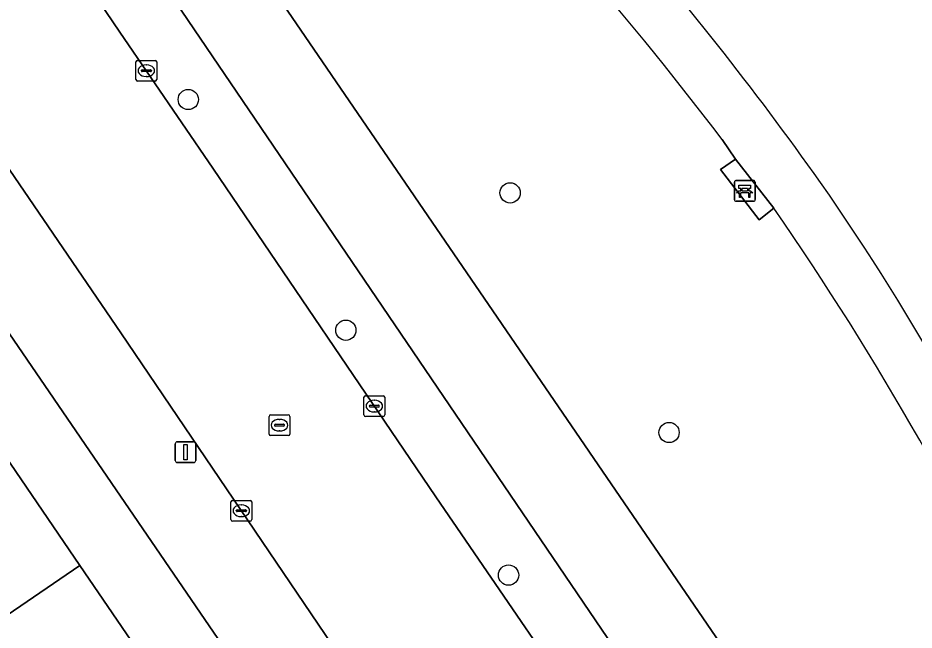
# Model space of a CAD drawing. Extents: x 158086 to 159499, y 382904 to 383981.
# Drawn here: x 158949.58 to 158992.83, y 383594.98 to 383624.5 of the extents above; entities that cross this region are included whole.
import ezdxf

# ---------------------------------------------------------------- set-up
doc = ezdxf.new("R2010")
doc.units = 0
for name, color, linetype in [('IMGEO_Bank', 7, 'Continuous'), ('IMGEO_Boom', 7, 'Continuous'), ('IMGEO_Erf', 7, 'Continuous'), ('IMGEO_Groenvoorziening', 7, 'Continuous'), ('IMGEO_Kolk', 7, 'Continuous'), ('IMGEO_Lichtmast', 7, 'Continuous'), ('IMGEO_Pand', 7, 'Continuous'), ('IMGEO_Rijbaan_lokaal_open', 7, 'Continuous'), ('IMGEO_Rioolput', 7, 'Continuous'), ('IMGEO_Voetpad_halfverhard', 7, 'Continuous'), ('IMGEO_Voetpad_open', 7, 'Continuous')]:
    doc.layers.add(name, color=color, linetype=linetype)

msp = doc.modelspace()

# ---------------------------------------------------------------- linework, layer by layer
at = {"layer": 'IMGEO_Bank'}
for p, q in [((158984.232, 383616.664), (158985.073, 383616.664)), ((158985.073, 383616.664), (158984.232, 383616.664)), ((158984.157, 383615.739), (158984.157, 383616.58)), ((158984.157, 383616.58), (158984.157, 383615.739)), ((158984.466, 383616.17), (158984.466, 383616.276)), ((158984.51, 383616.276), (158984.51, 383616.17)), ((158984.798, 383616.282), (158984.516, 383616.282)), ((158984.804, 383616.17), (158984.804, 383616.276)), ((158984.848, 383616.276), (158984.848, 383616.17)), ((158985.157, 383616.589), (158985.157, 383615.748)), ((158985.157, 383615.748), (158985.157, 383616.589)), ((158984.854, 383616.062), (158984.461, 383616.062)), ((158984.516, 383616.164), (158984.798, 383616.164)), ((158985.082, 383615.664), (158984.241, 383615.664)), ((158984.241, 383615.664), (158985.082, 383615.664))]:
    msp.add_line(p, q, dxfattribs=at)
for points in [[(158984.46, 383616.282), (158984.374, 383616.282), (158984.374, 383616.443), (158984.937, 383616.443), (158984.937, 383616.282), (158984.854, 383616.282)], [(158984.404, 383616.062), (158984.262, 383616.062), (158984.374, 383616.164), (158984.46, 383616.164)], [(158984.454, 383616.055), (158984.454, 383615.848), (158984.411, 383615.848), (158984.411, 383616.055)], [(158984.854, 383616.164), (158984.937, 383616.164), (158985.049, 383616.062), (158984.91, 383616.062)], [(158984.904, 383616.055), (158984.904, 383615.848), (158984.86, 383615.848), (158984.86, 383616.055)]]:
    msp.add_lwpolyline(points, dxfattribs=at)
for centre, radius, start, end in [((158984.235, 383616.586), 0.0779, 92.4484, 184.2845), ((158984.235, 383616.586), 0.0779, 92.4484, 184.2845), ((158985.079, 383616.586), 0.0779, 2.4484, 94.2845), ((158985.079, 383616.586), 0.0779, 2.4484, 94.2845), ((158984.459, 383616.275), 0.00671, 2.8957, 87.1043), ((158984.516, 383616.275), 0.00671, 92.8957, 177.1043), ((158984.798, 383616.275), 0.00671, 2.8957, 87.1043), ((158984.855, 383616.275), 0.00671, 92.8957, 177.1043), ((158984.404, 383616.055), 0.00671, 2.8957, 87.1043), ((158984.461, 383616.055), 0.00671, 92.8957, 177.1043), ((158984.459, 383616.171), 0.00671, 272.8957, 357.1043), ((158984.516, 383616.171), 0.00671, 182.8957, 267.1043), ((158984.798, 383616.171), 0.00671, 272.8957, 357.1043), ((158984.855, 383616.171), 0.00671, 182.8957, 267.1043), ((158984.853, 383616.055), 0.00671, 2.8957, 87.1043), ((158984.91, 383616.055), 0.00671, 92.8957, 177.1043), ((158984.235, 383615.742), 0.0779, 182.4484, 274.2845), ((158984.235, 383615.742), 0.0779, 182.4484, 274.2845), ((158985.079, 383615.742), 0.0779, 272.4484, 4.2845), ((158985.079, 383615.742), 0.0779, 272.4484, 4.2845)]:
    msp.add_arc(centre, radius, start, end, dxfattribs=at)
at = {"layer": 'IMGEO_Boom'}
for centre in [(158957.803, 383620.57), (158973.334, 383616.067), (158965.407, 383609.445), (158981.005, 383604.511), (158973.258, 383597.637)]:
    msp.add_circle(centre, 0.489, dxfattribs=at)
at = {"layer": 'IMGEO_Erf'}
for points in [[(158974.237, 383568.221), (158973.6, 383573.586), (158919.597, 383652.499)], [(158948.964, 383603.382), (158952.567, 383598.106), (158956.168, 383592.832), (158959.77, 383587.556), (158963.372, 383582.282), (158964.842, 383580.13), (158965.744, 383580.747), (158967.904, 383577.587), (158967, 383576.969), (158970.67, 383571.594), (158963.643, 383566.795), (158960.823, 383570.924), (158959.985, 383572.151), (158957.095, 383570.18), (158953.428, 383575.555), (158949.858, 383580.788), (158950.43, 383581.179), (158946.828, 383586.453)]]:
    msp.add_lwpolyline(points, dxfattribs=at)
at = {"layer": 'IMGEO_Groenvoorziening'}
for points in [[(158948.651, 383657.05), (158947.476, 383653.619), (158945.948, 383649.16), (158987.479, 383588.506)], [(158986.061, 383615.331), (158985.361, 383614.774), (158983.485, 383617.198), (158984.217, 383617.7), (158983.565, 383618.635)]]:
    msp.add_lwpolyline(points, dxfattribs=at)
msp.add_lwpolyline([(158945.948, 383649.16), (158944.262, 383644.288), (158983.332, 383586.812), (158987.479, 383588.506)], close=True, dxfattribs=at)
for centre, radius, start, end in [((158860.036, 383525.599), 157.26, 35.34567, 47.42238), ((158862.201, 383527.086), 152.021, 37.02832, 46.12588), ((158893.054, 383549.951), 116.242, 23.0697, 34.96977), ((158863.409, 383530.385), 149.196, 24.54374, 34.7056)]:
    msp.add_arc(centre, radius, start, end, dxfattribs=at)
at = {"layer": 'IMGEO_Kolk'}
for p, q in [((158955.278, 383621.532), (158955.278, 383622.384)), ((158955.353, 383622.458), (158956.205, 383622.458)), ((158956.279, 383622.384), (158956.279, 383621.532)), ((158955.537, 383621.952), (158955.537, 383621.964)), ((158955.975, 383621.915), (158955.577, 383621.915)), ((158955.58, 383622.001), (158955.978, 383622.001)), ((158955.766, 383622.238), (158955.791, 383622.238)), ((158956.021, 383621.964), (158956.021, 383621.952)), ((158956.205, 383621.458), (158955.353, 383621.458)), ((158955.789, 383621.678), (158955.764, 383621.678)), ((158966.355, 383606.284), (158967.207, 383606.284)), ((158966.28, 383605.358), (158966.28, 383606.21)), ((158966.582, 383605.827), (158966.98, 383605.827)), ((158966.768, 383606.064), (158966.793, 383606.064)), ((158967.281, 383606.21), (158967.281, 383605.358)), ((158966.539, 383605.778), (158966.539, 383605.79)), ((158966.977, 383605.741), (158966.579, 383605.741)), ((158966.791, 383605.504), (158966.766, 383605.504)), ((158967.023, 383605.79), (158967.023, 383605.778)), ((158967.207, 383605.284), (158966.355, 383605.284)), ((158959.862, 383600.312), (158959.862, 383601.164)), ((158959.937, 383601.238), (158960.789, 383601.238)), ((158960.863, 383601.164), (158960.863, 383600.312)), ((158960.121, 383600.732), (158960.121, 383600.744)), ((158960.559, 383600.695), (158960.161, 383600.695)), ((158960.164, 383600.781), (158960.562, 383600.781)), ((158960.35, 383601.018), (158960.375, 383601.018)), ((158960.605, 383600.744), (158960.605, 383600.732)), ((158960.789, 383600.238), (158959.937, 383600.238)), ((158960.373, 383600.458), (158960.348, 383600.458))]:
    msp.add_line(p, q, dxfattribs=at)
for points in [[(158955.278, 383621.532), (158955.278, 383622.384)], [(158955.353, 383622.458), (158956.205, 383622.458)], [(158956.279, 383622.384), (158956.279, 383621.532)], [(158956.205, 383621.458), (158955.353, 383621.458)], [(158966.355, 383606.284), (158967.207, 383606.284)], [(158966.28, 383605.358), (158966.28, 383606.21)], [(158967.281, 383606.21), (158967.281, 383605.358)], [(158967.207, 383605.284), (158966.355, 383605.284)], [(158959.862, 383600.312), (158959.862, 383601.164)], [(158959.937, 383601.238), (158960.789, 383601.238)], [(158960.863, 383601.164), (158960.863, 383600.312)], [(158960.789, 383600.238), (158959.937, 383600.238)]]:
    msp.add_lwpolyline(points, dxfattribs=at)
for centre, radius, start, end in [((158955.355, 383622.382), 0.0765, 91.552, 178.448), ((158955.355, 383622.382), 0.0765, 91.552, 178.448), ((158956.203, 383622.382), 0.0765, 1.552, 88.448), ((158956.203, 383622.382), 0.0765, 1.552, 88.448), ((158955.577, 383621.961), 0.0403, 85.8775, 175.7526), ((158955.574, 383621.951), 0.0366, 178.938, 274.7102), ((158955.978, 383621.958), 0.043, 264.8664, 352.4533), ((158955.982, 383621.963), 0.0386, 1.7309, 96.639), ((158955.355, 383621.534), 0.0765, 181.552, 268.448), ((158955.355, 383621.534), 0.0765, 181.552, 268.448), ((158956.203, 383621.534), 0.0765, 271.552, 358.448), ((158956.203, 383621.534), 0.0765, 271.552, 358.448), ((158966.357, 383606.208), 0.0765, 91.552, 178.448), ((158966.357, 383606.208), 0.0765, 91.552, 178.448), ((158967.205, 383606.208), 0.0765, 1.552, 88.448), ((158967.205, 383606.208), 0.0765, 1.552, 88.448), ((158966.579, 383605.787), 0.0403, 85.8775, 175.7526), ((158966.984, 383605.789), 0.0386, 1.7309, 96.639), ((158966.576, 383605.777), 0.0366, 178.938, 274.7102), ((158966.98, 383605.784), 0.043, 264.8664, 352.4533), ((158966.357, 383605.36), 0.0765, 181.552, 268.448), ((158966.357, 383605.36), 0.0765, 181.552, 268.448), ((158967.205, 383605.36), 0.0765, 271.552, 358.448), ((158967.205, 383605.36), 0.0765, 271.552, 358.448), ((158959.939, 383601.162), 0.0765, 91.552, 178.448), ((158959.939, 383601.162), 0.0765, 91.552, 178.448), ((158960.787, 383601.162), 0.0765, 1.552, 88.448), ((158960.787, 383601.162), 0.0765, 1.552, 88.448), ((158960.161, 383600.741), 0.0403, 85.8775, 175.7526), ((158960.158, 383600.731), 0.0366, 178.938, 274.7102), ((158960.562, 383600.738), 0.043, 264.8664, 352.4533), ((158960.566, 383600.743), 0.0386, 1.7309, 96.639), ((158959.939, 383600.314), 0.0765, 181.552, 268.448), ((158959.939, 383600.314), 0.0765, 181.552, 268.448), ((158960.787, 383600.314), 0.0765, 271.552, 358.448), ((158960.787, 383600.314), 0.0765, 271.552, 358.448)]:
    msp.add_arc(centre, radius, start, end, dxfattribs=at)
for centre, major_axis, ratio, start_param, end_param in [((158955.765, 383621.958), (-0.387, 0.002), 0.722429, 4.712389, 7.853982), ((158955.79, 383621.958), (-0.39, 0.002), 0.717154, 1.570796, 4.712389), ((158966.767, 383605.784), (-0.387, 0.002), 0.722429, 4.712389, 7.853982), ((158966.792, 383605.784), (-0.39, 0.002), 0.717154, 1.570796, 4.712389), ((158960.349, 383600.738), (-0.387, 0.002), 0.722429, 4.712389, 7.853982), ((158960.374, 383600.738), (-0.39, 0.002), 0.717154, 1.570796, 4.712389)]:
    msp.add_ellipse(centre, major_axis=major_axis, ratio=ratio, start_param=start_param, end_param=end_param, dxfattribs=at)
at = {"layer": 'IMGEO_Lichtmast'}
for p, q in [((158957.171, 383603.163), (158957.171, 383603.963)), ((158957.171, 383603.963), (158957.171, 383603.163)), ((158957.271, 383604.063), (158958.061, 383604.063)), ((158958.061, 383604.063), (158957.271, 383604.063)), ((158958.161, 383603.963), (158958.161, 383603.163)), ((158958.161, 383603.163), (158958.161, 383603.963)), ((158958.061, 383603.063), (158957.271, 383603.063)), ((158957.271, 383603.063), (158958.061, 383603.063))]:
    msp.add_line(p, q, dxfattribs=at)
msp.add_lwpolyline([(158957.591, 383603.938), (158957.741, 383603.938), (158957.741, 383603.188), (158957.591, 383603.188), (158957.591, 383603.938)], dxfattribs=at)
for centre, start, end in [((158957.271, 383603.963), 90, 180), ((158957.271, 383603.963), 90, 180), ((158958.061, 383603.963), 0, 90), ((158958.061, 383603.963), 360, 90), ((158957.271, 383603.163), 180, 270), ((158957.271, 383603.163), 180, 270), ((158958.061, 383603.163), 270, 0), ((158958.061, 383603.163), 270, 0)]:
    msp.add_arc(centre, 0.1, start, end, dxfattribs=at)
at = {"layer": 'IMGEO_Pand'}
for points in [[(158948.964, 383603.382), (158941.937, 383598.583), (158945.539, 383593.307), (158952.567, 383598.106)], [(158952.567, 383598.106), (158945.539, 383593.307), (158943.083, 383591.63), (158946.686, 383586.356), (158946.828, 383586.453), (158949.141, 383588.033), (158956.168, 383592.832)]]:
    msp.add_lwpolyline(points, close=True, dxfattribs=at)
at = {"layer": 'IMGEO_Rijbaan_lokaal_open'}
for points in [[(158951.474, 383627.824), (158950.14, 383628.039), (158949.368, 383628.368), (158944.03, 383624.695), (158954.542, 383609.32), (158967.489, 383590.237), (158972.893, 383582.282)], [(158978.576, 383588.525), (158969.747, 383601.416), (158958.981, 383617.265), (158954.493, 383623.825), (158952.106, 383627.378)]]:
    msp.add_lwpolyline(points, dxfattribs=at)
at = {"layer": 'IMGEO_Rioolput'}
for p, q in [((158961.702, 383604.439), (158961.702, 383605.291)), ((158961.777, 383605.365), (158962.629, 383605.365)), ((158962.19, 383605.145), (158962.215, 383605.145)), ((158962.703, 383605.291), (158962.703, 383604.439)), ((158961.961, 383604.859), (158961.961, 383604.871)), ((158962.399, 383604.822), (158962.001, 383604.822)), ((158962.004, 383604.908), (158962.402, 383604.908)), ((158962.213, 383604.585), (158962.188, 383604.585)), ((158962.445, 383604.871), (158962.445, 383604.859)), ((158962.629, 383604.365), (158961.777, 383604.365))]:
    msp.add_line(p, q, dxfattribs=at)
for points in [[(158961.702, 383604.439), (158961.702, 383605.291)], [(158961.777, 383605.365), (158962.629, 383605.365)], [(158962.703, 383605.291), (158962.703, 383604.439)], [(158962.629, 383604.365), (158961.777, 383604.365)]]:
    msp.add_lwpolyline(points, dxfattribs=at)
for centre, radius, start, end in [((158961.779, 383605.289), 0.0765, 91.552, 178.448), ((158961.779, 383605.289), 0.0765, 91.552, 178.448), ((158962.627, 383605.289), 0.0765, 1.552, 88.448), ((158962.627, 383605.289), 0.0765, 1.552, 88.448), ((158962.001, 383604.868), 0.0403, 85.8775, 175.7526), ((158961.998, 383604.858), 0.0366, 178.938, 274.7102), ((158962.402, 383604.865), 0.043, 264.8664, 352.4533), ((158962.406, 383604.87), 0.0386, 1.7309, 96.639), ((158961.779, 383604.441), 0.0765, 181.552, 268.448), ((158961.779, 383604.441), 0.0765, 181.552, 268.448), ((158962.627, 383604.441), 0.0765, 271.552, 358.448), ((158962.627, 383604.441), 0.0765, 271.552, 358.448)]:
    msp.add_arc(centre, radius, start, end, dxfattribs=at)
for centre, major_axis, ratio, start_param, end_param in [((158962.189, 383604.865), (-0.387, 0.002), 0.722429, 4.712389, 7.853982), ((158962.214, 383604.865), (-0.39, 0.002), 0.717154, 1.570796, 4.712389)]:
    msp.add_ellipse(centre, major_axis=major_axis, ratio=ratio, start_param=start_param, end_param=end_param, dxfattribs=at)
at = {"layer": 'IMGEO_Voetpad_halfverhard'}
msp.add_lwpolyline([(158983.565, 383618.635), (158984.217, 383617.7), (158986.061, 383615.331)], dxfattribs=at)
for centre, radius, start, end in [((158860.036, 383525.599), 157.26, 35.34567, 47.42238), ((158862.201, 383527.086), 152.021, 37.02832, 46.12588), ((158893.054, 383549.951), 116.242, 23.0697, 34.96977), ((158863.409, 383530.385), 149.196, 24.54374, 34.7056)]:
    msp.add_arc(centre, radius, start, end, dxfattribs=at)
at = {"layer": 'IMGEO_Voetpad_open'}
for points in [[(158986.13, 383581.304), (158984.546, 383584.724), (158983.332, 383586.812), (158944.262, 383644.288), (158923.252, 383675.175), (158921.65, 383677.526), (158878.317, 383740.919), (158877.045, 383742.787), (158873.709, 383747.683)], [(158918.156, 383655.778), (158919.597, 383652.499), (158973.6, 383573.586), (158974.237, 383568.221), (158975.683, 383560.995), (158979.022, 383561.383), (158978.334, 383566.818), (158978.072, 383568.889), (158977.415, 383571.984), (158976.923, 383573.927), (158976.812, 383574.233), (158976.698, 383574.538)], [(158954.542, 383609.32), (158944.03, 383624.695), (158942.503, 383626.928), (158941.852, 383627.88), (158931.155, 383643.658), (158924.382, 383653.44)], [(158952.106, 383627.378), (158954.493, 383623.825), (158958.981, 383617.265), (158969.747, 383601.416), (158978.576, 383588.525)], [(158972.893, 383582.282), (158967.489, 383590.237), (158954.542, 383609.32)]]:
    msp.add_lwpolyline(points, dxfattribs=at)
msp.add_lwpolyline([(158986.061, 383615.331), (158984.217, 383617.7), (158983.485, 383617.198), (158985.361, 383614.774)], close=True, dxfattribs=at)

doc.saveas('drawing.dxf')
